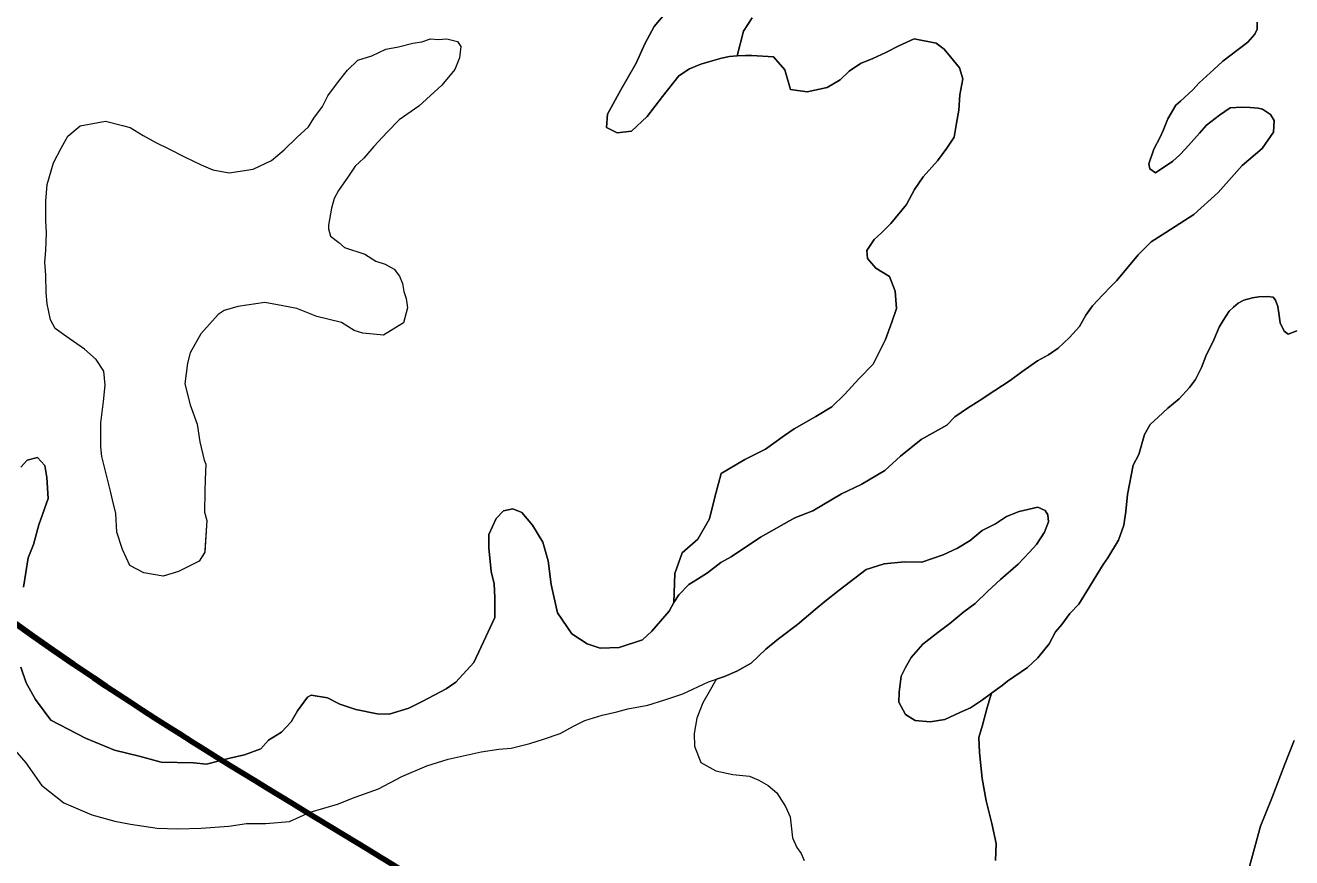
# Model space of a CAD drawing. Extents: x 553962 to 842807, y 8883888 to 9032388.
# Drawn here: x 684561 to 688111, y 8954598 to 8956931 of the extents above; entities that cross this region are included whole.
import ezdxf

# ---------------------------------------------------------------- set-up
doc = ezdxf.new("R2010")
doc.units = 0
doc.header["$LTSCALE"] = 160
doc.layers.add('27', color=7, linetype='Continuous', lineweight=90)
doc.layers.add('4', color=7, linetype='Continuous', lineweight=13)

msp = doc.modelspace()

# ---------------------------------------------------------------- linework, layer by layer
at = {"layer": '27'}
for points in [[(637260.6, 8972975.8), (641524.5, 8971056.2), (652526.1, 8965412.7), (653164.3, 8965062.8), (670790.5, 8953770.1), (686194, 8943929.9), (696283.3, 8937647.1)], [(694874, 8947402.7), (694491.4, 8947729), (693981.6, 8948105.1), (692654.2, 8949437.3), (691811.8, 8950292), (691552.9, 8951277.6), (691093.4, 8951755.3), (689976, 8951721.8), (689441.2, 8951996.3), (689158.9, 8952576.6), (688699.5, 8953029), (687605.5, 8953400.8), (685873.4, 8954400.8), (684752.3, 8955101.5), (681638, 8958243.7), (680641.1, 8959527.7), (679425.4, 8960995.9)]]:
    msp.add_spline(points, degree=3, dxfattribs=at)
at = {"layer": '4'}
for points in [[(686353.8, 8956963.5), (686323.5, 8956927.9), (686297.8, 8956879.1), (686273.1, 8956825.5), (686230, 8956750.1), (686192.8, 8956682), (686189.7, 8956644.8), (686219.8, 8956629.8), (686260, 8956634.3), (686303.7, 8956675.6), (686347.1, 8956731.6), (686392.3, 8956789.6), (686422.6, 8956809.2), (686454.8, 8956822), (686486.3, 8956831.9), (686512.3, 8956839), (686534.9, 8956843.8), (686556.7, 8956846.2), (686574.4, 8956915.1), (686598.5, 8956952.3)], [(686972, 8956050.3), (686989.8, 8956099.2), (687002.5, 8956137.7), (686998.8, 8956185.6), (686983.1, 8956227.3), (686944.8, 8956250.3), (686921.5, 8956277.6), (686919.9, 8956300), (686940.6, 8956330.6), (686961.2, 8956350), (686986.7, 8956375.9), (687030.7, 8956429.1), (687053.8, 8956471.4), (687077.4, 8956506.4), (687117.6, 8956551.7), (687144.1, 8956587), (687164.5, 8956617.5), (687171, 8956656.9), (687177.8, 8956693.2), (687180.8, 8956736.4), (687188.8, 8956781.2), (687179.9, 8956811.8), (687154.6, 8956843.1), (687136.5, 8956864.8), (687114.1, 8956881.6), (687052.7, 8956893.2), (687009.2, 8956873.7), (686973.1, 8956855.6), (686936.3, 8956838.7), (686902.5, 8956824.7), (686870.1, 8956802.8), (686845, 8956778.4), (686808.8, 8956757.1), (686752.1, 8956745), (686705.7, 8956751.5), (686690, 8956806.3), (686658, 8956843), (686597.6, 8956847.1), (686579.9, 8956846.7), (686556.7, 8956846.2), (686534.9, 8956843.8), (686512.3, 8956839), (686486.3, 8956831.9), (686454.8, 8956822), (686422.6, 8956809.2), (686392.3, 8956789.6), (686347.1, 8956731.6), (686303.7, 8956675.6), (686260, 8956634.3), (686219.8, 8956629.8), (686189.7, 8956644.8), (686192.8, 8956682), (686230, 8956750.1), (686273.1, 8956825.5), (686297.8, 8956879.1), (686323.5, 8956927.9), (686353.8, 8956963.5)], [(686598.5, 8956952.3), (686574.4, 8956915.1), (686556.7, 8956846.2), (686579.9, 8956846.7), (686597.6, 8956847.1), (686658, 8956843), (686690, 8956806.3), (686705.7, 8956751.5), (686752.1, 8956745), (686808.8, 8956757.1), (686845, 8956778.4), (686870.1, 8956802.8), (686902.5, 8956824.7), (686936.3, 8956838.7), (686973.1, 8956855.6), (687009.2, 8956873.7), (687052.7, 8956893.2), (687114.1, 8956881.6), (687136.5, 8956864.8), (687154.6, 8956843.1), (687179.9, 8956811.8), (687188.8, 8956781.2), (687180.8, 8956736.4), (687177.8, 8956693.2), (687171, 8956656.9), (687164.5, 8956617.5), (687144.1, 8956587), (687117.6, 8956551.7), (687077.4, 8956506.4), (687053.8, 8956471.4), (687030.7, 8956429.1), (686986.7, 8956375.9), (686961.2, 8956350), (686940.6, 8956330.6), (686919.9, 8956300), (686921.5, 8956277.6), (686944.8, 8956250.3), (686983.1, 8956227.3), (686998.8, 8956185.6), (687002.5, 8956137.7), (686989.8, 8956099.2), (686972, 8956050.3), (686937.8, 8955981.8), (686897, 8955940.1), (686857.7, 8955897.4), (686822.1, 8955861.8), (686776.4, 8955834.9), (686715.9, 8955800.1), (686689.1, 8955780.9)], [(688013.9, 8956940.5), (688014.4, 8956920.2), (688007.6, 8956906.5), (687987.8, 8956884.3), (687937, 8956845.5), (687917.4, 8956831), (687892.5, 8956807.8), (687851.8, 8956769.9), (687833.4, 8956750.2), (687799.3, 8956718.5), (687786.2, 8956707.5), (687763.3, 8956669), (687750.7, 8956636.4), (687742.5, 8956617.7), (687724.8, 8956584.1), (687710.6, 8956542.7), (687712.7, 8956528.7), (687728.8, 8956518), (687778.1, 8956550.5), (687796.5, 8956567.6), (687813.6, 8956584.7), (687852, 8956629.1), (687871.8, 8956651.2), (687908.3, 8956679.1), (687938.2, 8956699.6), (687971.2, 8956702.2), (687994.1, 8956701.4), (688016.8, 8956699.4), (688029.4, 8956696.4), (688051.7, 8956681.7), (688061.3, 8956664.8), (688060.1, 8956631.9), (688028.1, 8956586.1), (687971.8, 8956538.6), (687904.4, 8956462.3), (687836.3, 8956401.2), (687758.4, 8956350.7), (687716.9, 8956324.3), (687680.1, 8956287.5)], [(687712.7, 8956528.7), (687710.6, 8956542.7), (687724.8, 8956584.1), (687742.5, 8956617.7), (687750.7, 8956636.4), (687763.3, 8956669), (687786.2, 8956707.5), (687799.3, 8956718.5), (687833.4, 8956750.2), (687851.8, 8956769.9), (687892.5, 8956807.8), (687917.4, 8956831), (687937, 8956845.5), (687987.8, 8956884.3), (688007.6, 8956906.5), (688014.4, 8956920.2), (688013.9, 8956940.5)], [(685232, 8956154.2), (685156.8, 8956142.9), (685118.3, 8956131.6), (685101.4, 8956120.8), (685052.6, 8956066.7), (685022.8, 8956013.2), (685015.4, 8955984.2), (685008.3, 8955926.1), (685022.7, 8955867.3), (685042.4, 8955813.3), (685049.5, 8955763.6), (685061.7, 8955712.4), (685066.3, 8955700.8), (685064.8, 8955657.7), (685063.7, 8955624.8), (685062.9, 8955566.5), (685069.7, 8955543.4), (685064.2, 8955458.6), (685062.7, 8955452.3), (685047.9, 8955428.7), (684989.8, 8955400.3), (684947.4, 8955386.6), (684893.2, 8955396.1), (684853.3, 8955416.5), (684833.4, 8955461.6), (684817.3, 8955510.4), (684814.1, 8955562.5), (684805.3, 8955600.9), (684799.8, 8955625.2), (684785.3, 8955681.5), (684775.3, 8955722.5), (684772.5, 8955749.2), (684772.3, 8955816.5), (684779.5, 8955877.1), (684784.9, 8955922.6), (684781.2, 8955962), (684759.5, 8955994.5), (684726.3, 8956023.6), (684674.3, 8956059.7), (684644.6, 8956081), (684631.5, 8956105.6), (684621.7, 8956150.3), (684619, 8956182.1), (684618.1, 8956230.4), (684615.6, 8956267.2), (684618.1, 8956300.2), (684619.8, 8956349.6), (684618.5, 8956383.9), (684617.8, 8956438.4), (684622, 8956485.2), (684639.4, 8956545.5), (684661.1, 8956586.6), (684680.1, 8956620.2), (684714.1, 8956649.5), (684785.2, 8956662.4), (684833.4, 8956650.3), (684854.7, 8956644.5), (684890.8, 8956622.9), (684926.8, 8956602.6), (684963, 8956584.9), (685006.6, 8956563), (685054, 8956539.8), (685086.5, 8956526), (685131.9, 8956518), (685199.5, 8956528.3), (685251.1, 8956551.9), (685286.4, 8956582.4), (685321.9, 8956616.6), (685354.7, 8956647.2), (685369.4, 8956670.8), (685393.5, 8956704.2), (685408.5, 8956734.1), (685439, 8956773.6), (685464.3, 8956805.7), (685493.2, 8956833.9), (685532.3, 8956845.8), (685571.2, 8956864.4), (685606.7, 8956871.1), (685647.3, 8956881.3), (685672.7, 8956884.6), (685696.3, 8956893.1), (685718.3, 8956891.4), (685742, 8956893.1), (685772.4, 8956886.3), (685781.2, 8956872), (685777.6, 8956840.4), (685765, 8956807.8), (685727.9, 8956763.5), (685663.7, 8956704.8), (685609.1, 8956666.2), (685574.8, 8956631.8), (685537.9, 8956591.3), (685510.1, 8956559.3), (685485.2, 8956536), (685466.5, 8956508.8), (685438.4, 8956467.9), (685426.2, 8956445.5), (685418.9, 8956419.1), (685410.9, 8956371.2), (685410.6, 8956361.1), (685416.2, 8956340.6)], [(684619.8, 8956349.6), (684618.5, 8956383.9), (684617.8, 8956438.4), (684622, 8956485.2), (684639.4, 8956545.5), (684661.1, 8956586.6), (684680.1, 8956620.2), (684714.1, 8956649.5), (684785.2, 8956662.4), (684833.4, 8956650.3), (684854.7, 8956644.5), (684890.8, 8956622.9), (684926.8, 8956602.6), (684963, 8956584.9), (685006.6, 8956563), (685054, 8956539.8), (685086.5, 8956526), (685131.9, 8956518), (685199.5, 8956528.3), (685251.1, 8956551.9), (685286.4, 8956582.4), (685321.9, 8956616.6), (685354.7, 8956647.2), (685369.4, 8956670.8), (685393.5, 8956704.2), (685408.5, 8956734.1), (685439, 8956773.6), (685464.3, 8956805.7), (685493.2, 8956833.9), (685532.3, 8956845.8), (685571.2, 8956864.4), (685606.7, 8956871.1), (685647.3, 8956881.3), (685672.7, 8956884.6), (685696.3, 8956893.1), (685718.3, 8956891.4), (685742, 8956893.1), (685772.4, 8956886.3), (685781.2, 8956872), (685777.6, 8956840.4), (685765, 8956807.8), (685727.9, 8956763.5), (685663.7, 8956704.8), (685609.1, 8956666.2), (685574.8, 8956631.8), (685537.9, 8956591.3), (685510.1, 8956559.3), (685485.2, 8956536), (685466.5, 8956508.8), (685438.4, 8956467.9), (685426.2, 8956445.5), (685418.9, 8956419.1), (685410.9, 8956371.2), (685410.6, 8956361.1), (685416.2, 8956340.6), (685439.6, 8956322), (685455.7, 8956308.7), (685512.1, 8956290.2), (685543.1, 8956270.1), (685569.4, 8956261.6), (685594.7, 8956247.8), (685609.9, 8956227.6), (685618.4, 8956207.3), (685621.8, 8956185.3), (685628.5, 8956165.1), (685631.9, 8956139.7), (685620.7, 8956097.4), (685565, 8956062.6), (685506.8, 8956068.4), (685483, 8956075.6), (685447, 8956098.4), (685377.8, 8956114.8), (685321.5, 8956137.1), (685267.3, 8956147.9), (685232, 8956154.2), (685156.8, 8956142.9), (685118.3, 8956131.6), (685101.4, 8956120.8), (685052.6, 8956066.7), (685022.8, 8956013.2), (685015.4, 8955984.2), (685008.3, 8955926.1), (685022.7, 8955867.3), (685042.4, 8955813.3), (685049.5, 8955763.6), (685061.7, 8955712.4), (685066.3, 8955700.8), (685064.8, 8955657.7), (685063.7, 8955624.8), (685062.9, 8955566.5), (685069.7, 8955543.4), (685063.9, 8955454.2), (685047.9, 8955428.7), (684989.8, 8955400.3), (684947.4, 8955386.6), (684893.2, 8955396.1), (684853.3, 8955416.5), (684833.4, 8955461.6), (684817.3, 8955510.4), (684814.1, 8955562.5), (684805.3, 8955600.9)], [(686689.1, 8955780.9), (686635.5, 8955743), (686577.7, 8955713.6), (686511.4, 8955674.4), (686494.1, 8955608.7), (686478.6, 8955547.6), (686445.7, 8955490.7), (686402.3, 8955452.1), (686381.3, 8955394.4), (686378.4, 8955313.3), (686393.1, 8955334.4), (686420.8, 8955363.9), (686445.4, 8955378.2), (686472.7, 8955396.3), (686510.5, 8955425.4), (686539, 8955440.9), (686622.1, 8955496.3), (686717.9, 8955550.1), (686768, 8955569.8), (686848.4, 8955617.8), (686903.8, 8955643.7), (686969.9, 8955683.3), (687014.5, 8955723.6), (687071.9, 8955769.7), (687144.4, 8955810.3), (687166.8, 8955833.6), (687201.9, 8955857.8), (687234.3, 8955878.2), (687278.5, 8955907.1), (687321.4, 8955936), (687353.9, 8955960.3), (687398.1, 8955990.4), (687429.2, 8956007.1), (687456.5, 8956026.4), (687488, 8956055.8), (687515.7, 8956086.5), (687533.3, 8956118.9), (687552, 8956144.8), (687581, 8956175.6), (687604.7, 8956200.1), (687620.5, 8956216), (687680.1, 8956287.5), (687716.9, 8956324.3), (687758.4, 8956350.7), (687836.3, 8956401.2), (687904.4, 8956462.3), (687971.8, 8956538.6), (688028.1, 8956586.1), (688060.1, 8956631.9), (688061.3, 8956664.8), (688051.7, 8956681.7), (688029.4, 8956696.4), (688016.8, 8956699.4), (687994.1, 8956701.4), (687971.2, 8956702.2), (687938.2, 8956699.6), (687908.3, 8956679.1), (687871.8, 8956651.2), (687852, 8956629.1), (687813.6, 8956584.7), (687796.5, 8956567.6), (687778.1, 8956550.5), (687728.8, 8956518), (687712.7, 8956528.7)], [(684805.3, 8955600.9), (684799.8, 8955625.2), (684785.3, 8955681.5), (684775.3, 8955722.5), (684772.5, 8955749.2), (684772.3, 8955816.5), (684779.5, 8955877.1), (684784.9, 8955922.6), (684781.2, 8955962), (684759.5, 8955994.5), (684726.3, 8956023.6), (684674.3, 8956059.7), (684644.6, 8956081), (684631.5, 8956105.6), (684621.7, 8956150.3), (684619, 8956182.1), (684618.1, 8956230.4), (684615.6, 8956267.2), (684618.1, 8956300.2), (684619.8, 8956349.6)], [(685416.2, 8956340.6), (685439.6, 8956322), (685455.7, 8956308.7), (685512.1, 8956290.2), (685543.1, 8956270.1), (685569.4, 8956261.6), (685594.7, 8956247.8), (685609.9, 8956227.6), (685618.4, 8956207.3), (685621.8, 8956185.3), (685628.5, 8956165.1), (685631.9, 8956139.7), (685620.7, 8956097.4), (685565, 8956062.6), (685506.8, 8956068.4), (685483, 8956075.6), (685447, 8956098.4), (685377.8, 8956114.8), (685321.5, 8956137.1), (685267.3, 8956147.9), (685232, 8956154.2)], [(687680.1, 8956287.5), (687620.5, 8956216), (687604.7, 8956200.1), (687581, 8956175.6), (687552, 8956144.8), (687533.3, 8956118.9), (687515.7, 8956086.5), (687488, 8956055.8), (687456.5, 8956026.4), (687429.2, 8956007.1), (687398.1, 8955990.4), (687353.9, 8955960.3), (687321.4, 8955936), (687278.5, 8955907.1), (687234.3, 8955878.2), (687201.9, 8955857.8), (687166.8, 8955833.6), (687144.4, 8955810.3), (687071.9, 8955769.7), (687014.5, 8955723.6), (686969.9, 8955683.3), (686903.8, 8955643.7), (686848.4, 8955617.8), (686768, 8955569.8), (686717.9, 8955550.1), (686622.1, 8955496.3), (686539, 8955440.9), (686510.5, 8955425.4), (686472.7, 8955396.3), (686445.4, 8955378.2), (686420.8, 8955363.9), (686393.1, 8955334.4), (686378.4, 8955313.3), (686366.1, 8955288.4), (686317.2, 8955233), (686291, 8955208.6), (686225.5, 8955186.8), (686172.2, 8955184.9), (686135.8, 8955197.6), (686092.4, 8955225.7), (686052.6, 8955284.2), (686035.1, 8955363.5), (686026, 8955429.8), (686011.4, 8955482.3), (685982.6, 8955530.3), (685952.2, 8955565.6), (685927.1, 8955575.6), (685901.5, 8955570.5), (685880.5, 8955549.1), (685859.9, 8955504.1), (685859.8, 8955466.1), (685866.4, 8955399.9), (685875.3, 8955365.3), (685876.5, 8955325.9), (685877.1, 8955271.4), (685838.7, 8955189), (685818.1, 8955145.3), (685768, 8955090), (685740.6, 8955070.7), (685674.7, 8955036.2), (685636, 8955017.2), (685580.8, 8955000.2), (685546.6, 8955001.4), (685487.4, 8955013.6), (685442.3, 8955027.9), (685407.4, 8955045.6), (685362, 8955053.5), (685351.6, 8955047.6), (685323.6, 8955009.2), (685306, 8954978.1), (685278.4, 8954949.9), (685242.1, 8954927.1), (685220.9, 8954902.5), (685174.7, 8954886.3), (685133.7, 8954876.3), (685068.4, 8954859.6), (685031.8, 8954863.5), (684941.8, 8954865.3), (684880.2, 8954882.7), (684811, 8954899.1), (684729.7, 8954932.4), (684632.6, 8954982.8), (684589, 8955041.4), (684562.7, 8955088), (684547.7, 8955131.7)], [(687420.2, 8955571), (687427.4, 8955559.3), (687429.2, 8955539), (687418, 8955510.2), (687395.2, 8955475.5), (687375.5, 8955454.6), (687343.8, 8955420.2), (687294.1, 8955377.5), (687258.7, 8955344.5), (687223.2, 8955310.2), (687192, 8955287.2), (687152.8, 8955254.4), (687118.9, 8955228.9), (687077.1, 8955196.1), (687044.1, 8955159.2), (687027.9, 8955130.6), (687015.6, 8955107), (687010.2, 8955061.5), (687009.2, 8955033.6), (687028.3, 8954998.7), (687055.6, 8954982.5), (687097.4, 8954978.5), (687138.2, 8954984.7), (687180.8, 8955004.7), (687210.4, 8955017.6), (687244.2, 8955040.6), (687269.3, 8955058.9), (687298.9, 8955080.5), (687314.5, 8955092.6), (687370.4, 8955131.3), (687399.3, 8955158.2), (687431.1, 8955197.6), (687448.8, 8955231.3), (687466, 8955251), (687488.6, 8955281.9), (687513.7, 8955308.9), (687536.5, 8955344.9), (687582.3, 8955419.4), (687595.6, 8955438), (687625.3, 8955487.7), (687640.7, 8955530.2), (687645.9, 8955568.1), (687650.1, 8955616.2), (687666.9, 8955698.1), (687682, 8955728), (687697.9, 8955784.5), (687714.1, 8955811.8), (687736.4, 8955832.6), (687763.9, 8955858.3), (687795.3, 8955883.8), (687824.3, 8955915.8), (687841.6, 8955938), (687858, 8955971.7), (687870.6, 8956004.2), (687892.4, 8956049.1), (687907.7, 8956085.4), (687918.5, 8956104), (687935.9, 8956130.1), (687947.7, 8956141.1), (687960.8, 8956152), (687976.3, 8956160.4), (688000.6, 8956167.1), (688018.5, 8956170.3), (688042.6, 8956170.7), (688059, 8956168.9), (688065.1, 8956161), (688072.1, 8956143), (688075.2, 8956123.9), (688078.1, 8956097.2), (688089.9, 8956073.9), (688101.1, 8956065.9), (688125.5, 8956075.2)], [(688059, 8956168.9), (688042.6, 8956170.7), (688018.5, 8956170.3), (688000.6, 8956167.1), (687976.3, 8956160.4), (687960.8, 8956152), (687947.7, 8956141.1), (687935.9, 8956130.1), (687918.5, 8956104), (687907.7, 8956085.4), (687892.4, 8956049.1), (687870.6, 8956004.2), (687858, 8955971.7), (687841.6, 8955938), (687824.3, 8955915.8), (687795.3, 8955883.8), (687763.9, 8955858.3), (687736.4, 8955832.6), (687714.1, 8955811.8), (687697.9, 8955784.5), (687682, 8955728), (687666.9, 8955698.1), (687650.1, 8955616.2), (687645.9, 8955568.1), (687640.7, 8955530.2), (687625.3, 8955487.7), (687595.6, 8955438), (687582.3, 8955419.4), (687536.5, 8955344.9)], [(688125.5, 8956075.2), (688101.1, 8956065.9), (688089.9, 8956073.9), (688078.1, 8956097.2), (688075.2, 8956123.9), (688072.1, 8956143), (688065.1, 8956161), (688059, 8956168.9)], [(684547.7, 8955131.7), (684562.7, 8955088), (684589, 8955041.4), (684632.6, 8954982.8), (684729.7, 8954932.4), (684811, 8954899.1), (684880.2, 8954882.7), (684941.8, 8954865.3), (685031.8, 8954863.5), (685068.4, 8954859.6), (685133.7, 8954876.3), (685174.7, 8954886.3), (685220.9, 8954902.5), (685242.1, 8954927.1), (685278.4, 8954949.9), (685306, 8954978.1), (685323.6, 8955009.2), (685351.6, 8955047.6), (685362, 8955053.5), (685407.4, 8955045.6), (685442.3, 8955027.9), (685487.4, 8955013.6), (685546.6, 8955001.4), (685580.8, 8955000.2), (685636, 8955017.2), (685674.7, 8955036.2), (685740.6, 8955070.7), (685768, 8955090), (685818.1, 8955145.3), (685838.7, 8955189), (685877.1, 8955271.4), (685876.5, 8955325.9), (685875.3, 8955365.3), (685866.4, 8955399.9), (685859.8, 8955466.1), (685859.9, 8955504.1), (685880.5, 8955549.1), (685901.5, 8955570.5), (685927.1, 8955575.6), (685952.2, 8955565.6), (685982.6, 8955530.3), (686011.4, 8955482.3), (686026, 8955429.8), (686035.1, 8955363.5), (686052.6, 8955284.2), (686092.4, 8955225.7), (686135.8, 8955197.6), (686172.2, 8955184.9), (686225.5, 8955186.8), (686291, 8955208.6), (686317.2, 8955233), (686366.1, 8955288.4), (686378.4, 8955313.3), (686381.3, 8955394.4), (686402.3, 8955452.1), (686445.7, 8955490.7), (686478.6, 8955547.6), (686494.1, 8955608.7), (686511.4, 8955674.4), (686577.7, 8955713.6), (686635.5, 8955743), (686689.1, 8955780.9), (686715.9, 8955800.1), (686776.4, 8955834.9), (686822.1, 8955861.8), (686857.7, 8955897.4), (686897, 8955940.1), (686937.8, 8955981.8), (686972, 8956050.3)], [(684555.6, 8955356), (684568.2, 8955438.2), (684583.3, 8955476), (684598.4, 8955530.8), (684624.9, 8955604.6), (684621.1, 8955663.2), (684615.5, 8955697.2), (684594.6, 8955719.9), (684566.3, 8955712.3), (684548.4, 8955692.4)], [(684548.4, 8955692.4), (684566.3, 8955712.3), (684594.6, 8955719.9), (684615.5, 8955697.2), (684621.1, 8955663.2), (684624.9, 8955604.6), (684598.4, 8955530.8), (684583.3, 8955476), (684568.2, 8955438.2), (684555.6, 8955356)], [(684519.3, 8954912.8), (684562.4, 8954863.5), (684605.9, 8954801.1), (684668.8, 8954751.9), (684747.6, 8954717.4), (684811.6, 8954699.9), (684855.8, 8954692), (684930.6, 8954680.2), (684987.3, 8954678.3), (685053.6, 8954680.2), (685131.2, 8954685.9), (685180.4, 8954693.5), (685235.3, 8954693.5), (685301.5, 8954699.1), (685359.3, 8954725.1), (685436.2, 8954747.7), (685485.1, 8954767.6), (685550.6, 8954790.6), (685616.6, 8954825.1), (685686.1, 8954855.6), (685746.4, 8954873.8), (685838.5, 8954894.7), (685888.2, 8954901.8), (685922.5, 8954904.4), (685975, 8954917.8), (686013.5, 8954930.4), (686059.7, 8954946.3), (686097.3, 8954966.8), (686129.5, 8954982.1), (686178.2, 8954996.9), (686219.2, 8955006.9), (686249.9, 8955014.7), (686306.1, 8955025.4), (686353.6, 8955040.2), (686403.7, 8955057.5), (686475.9, 8955090.4), (686498, 8955097.8), (686520.8, 8955105.3), (686555.6, 8955120.6), (686595.7, 8955143.3), (686636.4, 8955182.5), (686671.7, 8955211.7), (686725.1, 8955251.7), (686774.8, 8955293.1), (686802.2, 8955316.2), (686842.7, 8955347.8), (686918.3, 8955406), (686968.3, 8955422), (687025.6, 8955427.6), (687073.8, 8955425.9), (687134.1, 8955446.6), (687174.1, 8955465.5), (687209.2, 8955487.1), (687243.1, 8955515.1), (687280.6, 8955534), (687311.8, 8955554.5), (687346.5, 8955568.5), (687398.9, 8955580.6), (687420.2, 8955571)], [(687254.5, 8954757.3), (687242.8, 8954819.9), (687235.2, 8954892.5), (687234.1, 8954934.3), (687244.2, 8954969.5), (687257.3, 8955018.5), (687269.3, 8955058.9), (687244.2, 8955040.6), (687210.4, 8955017.6), (687180.8, 8955004.7), (687138.2, 8954984.7), (687097.4, 8954978.5), (687055.6, 8954982.5), (687028.3, 8954998.7), (687009.2, 8955033.6), (687010.2, 8955061.5), (687015.6, 8955107), (687027.9, 8955130.6), (687044.1, 8955159.2), (687077.1, 8955196.1), (687118.9, 8955228.9), (687152.8, 8955254.4), (687192, 8955287.2), (687223.2, 8955310.2), (687258.7, 8955344.5), (687294.1, 8955377.5), (687343.8, 8955420.2), (687375.5, 8955454.6), (687395.2, 8955475.5), (687418, 8955510.2), (687429.2, 8955539), (687427.4, 8955559.3), (687420.2, 8955571), (687398.9, 8955580.6), (687346.5, 8955568.5), (687311.8, 8955554.5), (687280.6, 8955534), (687243.1, 8955515.1), (687209.2, 8955487.1), (687174.1, 8955465.5), (687134.1, 8955446.6), (687073.8, 8955425.9), (687025.6, 8955427.6), (686968.3, 8955422), (686918.3, 8955406), (686842.7, 8955347.8), (686802.2, 8955316.2), (686774.8, 8955293.1), (686725.1, 8955251.7), (686671.7, 8955211.7), (686636.4, 8955182.5), (686595.7, 8955143.3), (686555.6, 8955120.6), (686520.8, 8955105.3), (686498, 8955097.8), (686497.7, 8955097.3), (686477.4, 8955062.5), (686459.8, 8955031.4), (686443.1, 8954988.8), (686435.3, 8954946), (686436.6, 8954910.4), (686454, 8954864.1), (686496.3, 8954841.1), (686544.1, 8954830.5), (686590.9, 8954826.3), (686617.2, 8954815.2), (686643.3, 8954800.4), (686667.9, 8954779.2), (686691.9, 8954741.6), (686704.8, 8954711.9), (686711.7, 8954653.3), (686723.4, 8954626.3), (686735.5, 8954609.4), (686743.7, 8954590.1)], [(687536.5, 8955344.9), (687513.7, 8955308.9), (687488.6, 8955281.9), (687466, 8955251), (687448.8, 8955231.3), (687431.1, 8955197.6), (687399.3, 8955158.2), (687370.4, 8955131.3), (687314.5, 8955092.6), (687298.9, 8955080.5), (687269.3, 8955058.9), (687257.3, 8955018.5), (687244.2, 8954969.5), (687234.1, 8954934.3), (687235.2, 8954892.5), (687242.8, 8954819.9), (687254.5, 8954757.3), (687270, 8954693.3), (687282, 8954637.1), (687280.3, 8954590.2)], [(684519.3, 8954912.8), (684562.4, 8954863.5), (684605.9, 8954801.1), (684668.8, 8954751.9), (684747.6, 8954717.4), (684811.6, 8954699.9), (684855.8, 8954692), (684930.6, 8954680.2), (684987.3, 8954678.3), (685053.6, 8954680.2), (685131.2, 8954685.9), (685180.4, 8954693.5), (685235.3, 8954693.5), (685301.5, 8954699.1), (685359.3, 8954725.1), (685436.2, 8954747.7), (685485.1, 8954767.6), (685550.6, 8954790.6), (685616.6, 8954825.1), (685686.1, 8954855.6), (685746.4, 8954873.8), (685838.5, 8954894.7), (685888.2, 8954901.8), (685922.5, 8954904.4), (685975, 8954917.8), (686013.5, 8954930.4), (686059.7, 8954946.3), (686097.3, 8954966.8), (686129.5, 8954982.1), (686178.2, 8954996.9), (686219.2, 8955006.9), (686249.9, 8955014.7), (686306.1, 8955025.4), (686353.6, 8955040.2), (686403.7, 8955057.5), (686475.9, 8955090.4), (686498, 8955097.8), (686497.7, 8955097.3), (686477.4, 8955062.5), (686459.8, 8955031.4), (686443.1, 8954988.8), (686435.3, 8954946), (686436.6, 8954910.4), (686454, 8954864.1), (686496.3, 8954841.1), (686544.1, 8954830.5), (686590.9, 8954826.3), (686617.2, 8954815.2), (686643.3, 8954800.4), (686667.9, 8954779.2), (686691.9, 8954741.6), (686704.8, 8954711.9), (686711.7, 8954653.3), (686723.4, 8954626.3), (686735.5, 8954609.4), (686743.7, 8954590.1)], [(687992.7, 8954572.7), (688023.3, 8954685.8), (688055.3, 8954764.6), (688091.6, 8954859.8), (688118, 8954926.1)], [(688118, 8954926.1), (688091.6, 8954859.8), (688055.3, 8954764.6), (688023.3, 8954685.8), (687992.7, 8954572.7)], [(687282, 8954637.1), (687270, 8954693.3), (687254.5, 8954757.3)], [(687280.3, 8954590.2), (687282, 8954637.1)]]:
    msp.add_lwpolyline(points, dxfattribs=at)

doc.saveas('drawing.dxf')
